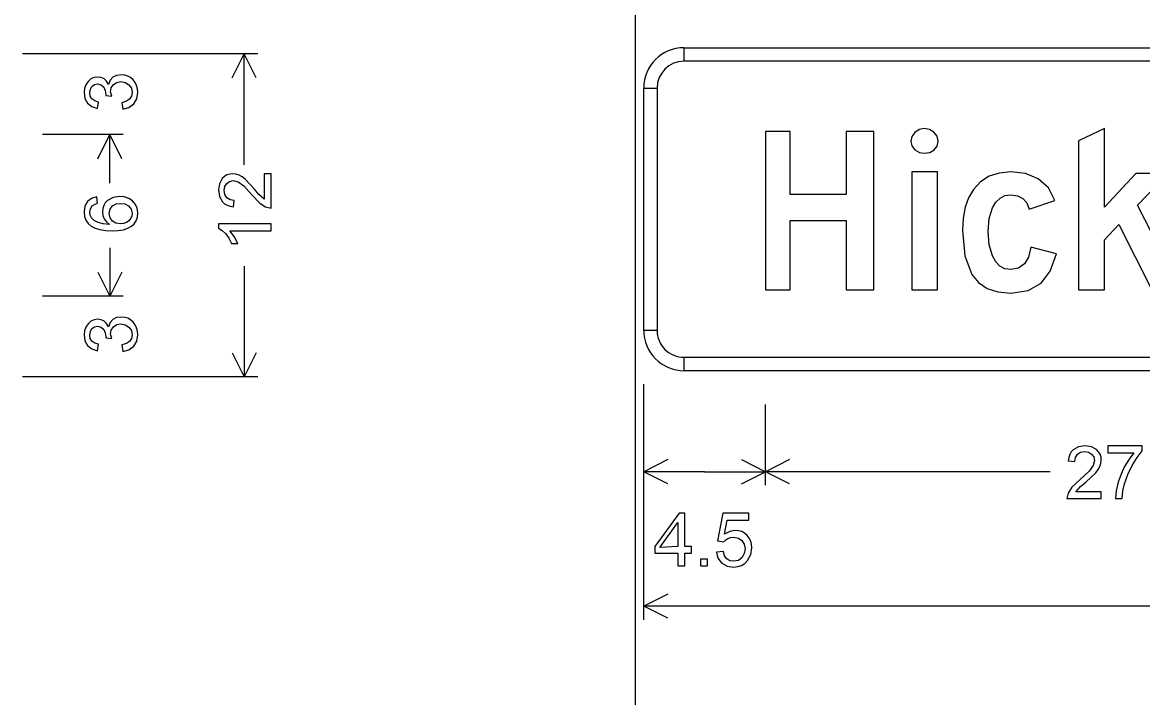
# Model space of a CAD drawing. Extents: x 1001568 to 1002149, y 1840825 to 1841423.
# Drawn here: x 1001914.85 to 1001921.8, y 1840967.94 to 1840972.12 of the extents above; entities that cross this region are included whole.
import ezdxf

# ---------------------------------------------------------------- set-up
doc = ezdxf.new("R2010")
doc.units = 0
doc.layers.add('R_No Plot', color=7, linetype='Continuous')
doc.layers.add('SIGNS', color=7, linetype='Continuous')

msp = doc.modelspace()

# ---------------------------------------------------------------- linework, layer by layer
at = {"layer": 'R_No Plot'}
msp.add_line((1001918.6501, 1841010.6666), (1001918.6501, 1840948.1274), dxfattribs=at)
at = {"layer": 'SIGNS'}
for p, q in [((1001916.3112, 1840971.9274), (1001914.8529, 1840971.9274)), ((1001915.4779, 1840971.9274), (1001914.9779, 1840971.9274)), ((1001916.1534, 1840971.7784), (1001916.2279, 1840971.9274)), ((1001916.2279, 1840971.2411), (1001916.2279, 1840971.9274)), ((1001916.3024, 1840971.7784), (1001916.2279, 1840971.9274)), ((1001918.9531, 1840971.8824), (1001918.9531, 1840971.9657)), ((1001918.7031, 1840971.7157), (1001918.7865, 1840971.7157)), ((1001915.4779, 1840971.4274), (1001914.9779, 1840971.4274)), ((1001915.32, 1840971.2784), (1001915.3945, 1840971.4274)), ((1001915.3945, 1840971.1277), (1001915.3945, 1840971.4274)), ((1001915.469, 1840971.2784), (1001915.3945, 1840971.4274)), ((1001915.3945, 1840970.7272), (1001915.3945, 1840970.4274)), ((1001916.2279, 1840970.6137), (1001916.2279, 1840969.9274)), ((1001915.32, 1840970.5765), (1001915.3945, 1840970.4274)), ((1001915.469, 1840970.5765), (1001915.3945, 1840970.4274)), ((1001915.4779, 1840970.4274), (1001914.9779, 1840970.4274)), ((1001915.4779, 1840970.4274), (1001914.9779, 1840970.4274)), ((1001918.7865, 1840970.2157), (1001918.7031, 1840970.2157)), ((1001916.1534, 1840970.0765), (1001916.2279, 1840969.9274)), ((1001916.3024, 1840970.0765), (1001916.2279, 1840969.9274)), ((1001918.9531, 1840969.9657), (1001918.9531, 1840970.049)), ((1001916.3112, 1840969.9274), (1001914.8529, 1840969.9274)), ((1001915.4779, 1840969.9274), (1001914.9779, 1840969.9274)), ((1001918.7031, 1840968.424), (1001918.7031, 1840969.8824)), ((1001918.7031, 1840969.2574), (1001918.7031, 1840969.7574)), ((1001919.4581, 1840969.2574), (1001919.4581, 1840969.7574)), ((1001918.8521, 1840969.4152), (1001918.7031, 1840969.3407)), ((1001919.3091, 1840969.4152), (1001919.4581, 1840969.3407)), ((1001919.6071, 1840969.4152), (1001919.4581, 1840969.3407)), ((1001919.0806, 1840969.3407), (1001918.7031, 1840969.3407)), ((1001918.8521, 1840969.2662), (1001918.7031, 1840969.3407)), ((1001919.0806, 1840969.3407), (1001919.4581, 1840969.3407)), ((1001919.3091, 1840969.2662), (1001919.4581, 1840969.3407)), ((1001921.2219, 1840969.3407), (1001919.4581, 1840969.3407)), ((1001919.6071, 1840969.2662), (1001919.4581, 1840969.3407)), ((1001918.8521, 1840968.5819), (1001918.7031, 1840968.5074)), ((1001922.3649, 1840968.5074), (1001918.7031, 1840968.5074)), ((1001918.8521, 1840968.4329), (1001918.7031, 1840968.5074))]:
    msp.add_line(p, q, dxfattribs=at)
for points in [[(1001926.4531, 1840971.8824), (1001918.9531, 1840971.8824), (1001918.9531, 1840971.9657), (1001926.4531, 1840971.9657), (1001926.4531, 1840971.8824), (1001926.4531, 1840971.8824)], [(1001915.4749, 1840971.5852), (1001915.5133, 1840971.5956), (1001915.543, 1840971.618), (1001915.562, 1840971.6497), (1001915.5683, 1840971.6886), (1001915.5664, 1840971.7113), (1001915.5608, 1840971.732), (1001915.5516, 1840971.7505), (1001915.5386, 1840971.7671), (1001915.5231, 1840971.7805), (1001915.5058, 1840971.7903), (1001915.4869, 1840971.796), (1001915.4661, 1840971.798), (1001915.4364, 1840971.7943), (1001915.413, 1840971.7831), (1001915.3963, 1840971.7644), (1001915.3858, 1840971.7384), (1001915.3741, 1840971.7583), (1001915.359, 1840971.7724), (1001915.341, 1840971.781), (1001915.3197, 1840971.7839), (1001915.2981, 1840971.7807), (1001915.2777, 1840971.7718), (1001915.2595, 1840971.7563), (1001915.2456, 1840971.7355), (1001915.2375, 1840971.7125), (1001915.235, 1840971.6879), (1001915.2407, 1840971.6515), (1001915.2572, 1840971.6223), (1001915.2834, 1840971.601), (1001915.3176, 1840971.5892), (1001915.3246, 1840971.6293), (1001915.3008, 1840971.6364), (1001915.2839, 1840971.6485), (1001915.2738, 1840971.6657), (1001915.2704, 1840971.688), (1001915.2739, 1840971.709), (1001915.2837, 1840971.7263), (1001915.299, 1840971.7376), (1001915.3184, 1840971.7413), (1001915.3408, 1840971.736), (1001915.3573, 1840971.7208), (1001915.3666, 1840971.7004), (1001915.3697, 1840971.6754), (1001915.3697, 1840971.6689), (1001915.4063, 1840971.6645), (1001915.3981, 1840971.6924), (1001915.4027, 1840971.7174), (1001915.4165, 1840971.7376), (1001915.4373, 1840971.7511), (1001915.4631, 1840971.7555), (1001915.4903, 1840971.7505), (1001915.5128, 1840971.7362), (1001915.528, 1840971.7147), (1001915.5328, 1840971.6886), (1001915.5288, 1840971.6654), (1001915.5169, 1840971.6471), (1001915.4971, 1840971.6336), (1001915.4695, 1840971.6252)], [(1001918.7865, 1840971.7157), (1001918.7865, 1840970.2157), (1001918.7031, 1840970.2157), (1001918.7031, 1840971.7157), (1001918.7865, 1840971.7157), (1001918.7865, 1840971.7157)], [(1001919.4581, 1840970.4657), (1001919.6119, 1840970.4657), (1001919.6119, 1840970.8959), (1001919.9581, 1840970.8959), (1001919.9581, 1840970.4657), (1001920.1305, 1840970.4657), (1001920.1305, 1840971.4464), (1001919.9581, 1840971.4464), (1001919.9581, 1840971.056), (1001919.6119, 1840971.056), (1001919.6119, 1840971.4464), (1001919.4581, 1840971.4464)], [(1001920.4412, 1840971.4657), (1001920.411, 1840971.4593), (1001920.3836, 1840971.4413), (1001920.3643, 1840971.4154), (1001920.3581, 1840971.387), (1001920.3643, 1840971.3574), (1001920.3836, 1840971.3334), (1001920.4116, 1840971.3173), (1001920.4441, 1840971.3118), (1001920.4762, 1840971.3169), (1001920.5029, 1840971.3329), (1001920.521, 1840971.3568), (1001920.5272, 1840971.3878), (1001920.521, 1840971.4172), (1001920.502, 1840971.4425), (1001920.4741, 1840971.4596)], [(1001921.3981, 1840970.4657), (1001921.5594, 1840970.4657), (1001921.5594, 1840970.777), (1001921.6475, 1840970.871), (1001921.8533, 1840970.4657), (1001922.0312, 1840970.4657), (1001921.7631, 1840970.99), (1001921.9528, 1840971.1877), (1001921.7532, 1840971.1877), (1001921.5594, 1840970.9789), (1001921.5594, 1840971.4657), (1001921.3981, 1840971.3899)], [(1001916.352, 1840971.1853), (1001916.352, 1840971.0283), (1001916.319, 1840971.057), (1001916.2904, 1840971.0904), (1001916.2341, 1840971.1512), (1001916.2149, 1840971.166), (1001916.1956, 1840971.1768), (1001916.1765, 1840971.1831), (1001916.1572, 1840971.1853), (1001916.1376, 1840971.1834), (1001916.1201, 1840971.1777), (1001916.1047, 1840971.1683), (1001916.0913, 1840971.1554), (1001916.0741, 1840971.1237), (1001916.0683, 1840971.0848), (1001916.0743, 1840971.0436), (1001916.0921, 1840971.0115), (1001916.1054, 1840970.9992), (1001916.1212, 1840970.9899), (1001916.1398, 1840970.9835), (1001916.1608, 1840970.9801), (1001916.165, 1840971.0203), (1001916.1398, 1840971.0245), (1001916.1203, 1840971.037), (1001916.1079, 1840971.0566), (1001916.1038, 1840971.0827), (1001916.1077, 1840971.1058), (1001916.1189, 1840971.1249), (1001916.137, 1840971.1382), (1001916.1596, 1840971.1428), (1001916.1906, 1840971.1344), (1001916.2249, 1840971.1098), (1001916.2754, 1840971.0542), (1001916.3242, 1840971.0028), (1001916.3602, 1840970.9796), (1001916.3945, 1840970.9725), (1001916.3945, 1840971.1853)], [(1001920.365, 1840970.4657), (1001920.5233, 1840970.4657), (1001920.5233, 1840971.1964), (1001920.365, 1840971.1964)], [(1001921.1023, 1840970.7307), (1001921.0883, 1840970.6697), (1001921.0626, 1840970.6267), (1001921.0258, 1840970.6006), (1001920.9777, 1840970.5922), (1001920.9419, 1840970.5973), (1001920.9113, 1840970.6132), (1001920.8854, 1840970.6393), (1001920.865, 1840970.6763), (1001920.8449, 1840970.7451), (1001920.8383, 1840970.8278), (1001920.8451, 1840970.9073), (1001920.8659, 1840970.975), (1001920.8862, 1840971.0098), (1001920.9121, 1840971.035), (1001920.9422, 1840971.05), (1001920.9777, 1840971.0552), (1001921.0194, 1840971.0494), (1001921.0527, 1840971.0326), (1001921.077, 1840971.0044), (1001921.0924, 1840970.9651), (1001921.2517, 1840971.0194), (1001921.2121, 1840971.0979), (1001921.1477, 1840971.1547), (1001921.0692, 1840971.1859), (1001920.9777, 1840971.1964), (1001920.9064, 1840971.1894), (1001920.8443, 1840971.1693), (1001920.791, 1840971.1354), (1001920.7472, 1840971.0885), (1001920.7168, 1840971.0369), (1001920.6952, 1840970.9777), (1001920.6823, 1840970.91), (1001920.6781, 1840970.8352), (1001920.6925, 1840970.6769), (1001920.7363, 1840970.5621), (1001920.7785, 1840970.5113), (1001920.8325, 1840970.4752), (1001920.8989, 1840970.4537), (1001920.9777, 1840970.4465), (1001921.0855, 1840970.4618), (1001921.1675, 1840970.5087), (1001921.2225, 1840970.5825), (1001921.2616, 1840970.6886)], [(1001916.3945, 1840970.8744), (1001916.0683, 1840970.8744), (1001916.0683, 1840970.8484), (1001916.0916, 1840970.8333), (1001916.1127, 1840970.8124), (1001916.1319, 1840970.7859), (1001916.1489, 1840970.7538), (1001916.187, 1840970.7538), (1001916.1658, 1840970.7969), (1001916.1385, 1840970.8318), (1001916.3945, 1840970.8318)], [(1001915.4749, 1840970.0852), (1001915.5133, 1840970.0956), (1001915.543, 1840970.118), (1001915.562, 1840970.1497), (1001915.5683, 1840970.1886), (1001915.5664, 1840970.2113), (1001915.5608, 1840970.232), (1001915.5516, 1840970.2505), (1001915.5386, 1840970.2671), (1001915.5231, 1840970.2805), (1001915.5058, 1840970.2903), (1001915.4869, 1840970.296), (1001915.4661, 1840970.298), (1001915.4364, 1840970.2943), (1001915.413, 1840970.2831), (1001915.3963, 1840970.2644), (1001915.3858, 1840970.2384), (1001915.3741, 1840970.2583), (1001915.359, 1840970.2724), (1001915.341, 1840970.281), (1001915.3197, 1840970.2839), (1001915.2981, 1840970.2807), (1001915.2777, 1840970.2718), (1001915.2595, 1840970.2564), (1001915.2456, 1840970.2355), (1001915.2375, 1840970.2125), (1001915.235, 1840970.1879), (1001915.2407, 1840970.1515), (1001915.2572, 1840970.1223), (1001915.2834, 1840970.101), (1001915.3176, 1840970.0892), (1001915.3246, 1840970.1293), (1001915.3008, 1840970.1364), (1001915.2839, 1840970.1485), (1001915.2738, 1840970.1657), (1001915.2704, 1840970.188), (1001915.2739, 1840970.209), (1001915.2837, 1840970.2263), (1001915.299, 1840970.2376), (1001915.3184, 1840970.2413), (1001915.3408, 1840970.236), (1001915.3573, 1840970.2208), (1001915.3666, 1840970.2004), (1001915.3697, 1840970.1754), (1001915.3697, 1840970.1689), (1001915.4063, 1840970.1645), (1001915.3981, 1840970.1924), (1001915.4027, 1840970.2174), (1001915.4165, 1840970.2376), (1001915.4373, 1840970.2511), (1001915.4631, 1840970.2555), (1001915.4903, 1840970.2505), (1001915.5128, 1840970.2362), (1001915.528, 1840970.2147), (1001915.5328, 1840970.1886), (1001915.5288, 1840970.1654), (1001915.5169, 1840970.1471), (1001915.4971, 1840970.1336), (1001915.4695, 1840970.1252)], [(1001918.9531, 1840970.049), (1001926.4531, 1840970.049), (1001926.4531, 1840969.9657), (1001918.9531, 1840969.9657), (1001918.9531, 1840970.049), (1001918.9531, 1840970.049)], [(1001921.5393, 1840969.2166), (1001921.3823, 1840969.2166), (1001921.411, 1840969.2496), (1001921.4444, 1840969.2782), (1001921.5052, 1840969.3345), (1001921.52, 1840969.3536), (1001921.5308, 1840969.3729), (1001921.5371, 1840969.3921), (1001921.5393, 1840969.4114), (1001921.5374, 1840969.431), (1001921.5318, 1840969.4485), (1001921.5224, 1840969.4639), (1001921.5094, 1840969.4773), (1001921.4777, 1840969.4945), (1001921.4388, 1840969.5002), (1001921.3976, 1840969.4943), (1001921.3655, 1840969.4764), (1001921.3533, 1840969.4631), (1001921.3439, 1840969.4474), (1001921.3375, 1840969.4288), (1001921.3341, 1840969.4077), (1001921.3743, 1840969.4036), (1001921.3785, 1840969.4288), (1001921.391, 1840969.4483), (1001921.4106, 1840969.4607), (1001921.4367, 1840969.4648), (1001921.4599, 1840969.4608), (1001921.4789, 1840969.4496), (1001921.4922, 1840969.4316), (1001921.4968, 1840969.4089), (1001921.4884, 1840969.3779), (1001921.4639, 1840969.3437), (1001921.4082, 1840969.2931), (1001921.3568, 1840969.2444), (1001921.3336, 1840969.2084), (1001921.3265, 1840969.174), (1001921.5393, 1840969.174)], [(1001921.5807, 1840969.4577), (1001921.741, 1840969.4577), (1001921.7112, 1840969.419), (1001921.6831, 1840969.3721), (1001921.6614, 1840969.3258), (1001921.6441, 1840969.276), (1001921.6313, 1840969.2225), (1001921.6265, 1840969.174), (1001921.6678, 1840969.174), (1001921.6732, 1840969.2213), (1001921.6833, 1840969.2649), (1001921.7038, 1840969.3239), (1001921.7305, 1840969.3794), (1001921.7615, 1840969.4294), (1001921.7926, 1840969.4687), (1001921.7926, 1840969.5002), (1001921.5807, 1840969.5002)], [(1001919.154, 1840968.843), (1001919.1576, 1840968.8223), (1001919.1645, 1840968.804), (1001919.1745, 1840968.788), (1001919.1877, 1840968.7745), (1001919.2201, 1840968.7563), (1001919.2604, 1840968.7503), (1001919.2865, 1840968.7528), (1001919.3098, 1840968.7605), (1001919.3301, 1840968.7731), (1001919.3476, 1840968.7908), (1001919.3672, 1840968.8269), (1001919.3738, 1840968.8691), (1001919.3719, 1840968.891), (1001919.3665, 1840968.9112), (1001919.3574, 1840968.9294), (1001919.3448, 1840968.9458), (1001919.3287, 1840968.9596), (1001919.3108, 1840968.9694), (1001919.2907, 1840968.9752), (1001919.2688, 1840968.9772), (1001919.2361, 1840968.9713), (1001919.2049, 1840968.9541), (1001919.2209, 1840969.041), (1001919.3555, 1840969.041), (1001919.3555, 1840969.0836), (1001919.1929, 1840969.0836), (1001919.1612, 1840968.912), (1001919.1995, 1840968.9071), (1001919.2113, 1840968.9191), (1001919.2255, 1840968.9278), (1001919.2416, 1840968.9329), (1001919.2602, 1840968.9346), (1001919.2899, 1840968.9296), (1001919.3124, 1840968.9147), (1001919.3265, 1840968.8919), (1001919.3313, 1840968.863), (1001919.3267, 1840968.8336), (1001919.3131, 1840968.8094), (1001919.2903, 1840968.7916), (1001919.2609, 1840968.7857), (1001919.2364, 1840968.7895), (1001919.2176, 1840968.8009), (1001919.2044, 1840968.8199), (1001919.1968, 1840968.8467)], [(1001919.0553, 1840968.7574), (1001919.0979, 1840968.7574), (1001919.0979, 1840968.7999), (1001919.0553, 1840968.7999)]]:
    msp.add_lwpolyline(points, close=True, dxfattribs=at)
for points in [[(1001915.3143, 1840971.042), (1001915.2812, 1840971.0321), (1001915.256, 1840971.0124), (1001915.2403, 1840970.9843), (1001915.235, 1840970.9491), (1001915.2377, 1840970.9215), (1001915.2459, 1840970.8977), (1001915.2597, 1840970.8774), (1001915.2788, 1840970.861), (1001915.3035, 1840970.8481), (1001915.3335, 1840970.8391), (1001915.3691, 1840970.8335), (1001915.41, 1840970.8317), (1001915.4472, 1840970.8334), (1001915.4793, 1840970.8387), (1001915.5066, 1840970.8475), (1001915.5288, 1840970.8598), (1001915.5461, 1840970.8754), (1001915.5584, 1840970.8947), (1001915.5658, 1840970.9174), (1001915.5683, 1840970.9437), (1001915.5647, 1840970.9712), (1001915.5541, 1840970.9956), (1001915.536, 1840971.0165), (1001915.5116, 1840971.0322), (1001915.4845, 1840971.0415), (1001915.4555, 1840971.0445), (1001915.4147, 1840971.038), (1001915.3807, 1840971.0189), (1001915.3667, 1840971.0044), (1001915.3565, 1840970.9881), (1001915.3505, 1840970.9699), (1001915.3485, 1840970.9497), (1001915.3512, 1840970.9259), (1001915.3595, 1840970.9051), (1001915.3733, 1840970.887), (1001915.3925, 1840970.8718), (1001915.3542, 1840970.8746), (1001915.3228, 1840970.8826), (1001915.2984, 1840970.8953), (1001915.2808, 1840970.913), (1001915.273, 1840970.9288), (1001915.2704, 1840970.9467), (1001915.2745, 1840970.9688), (1001915.286, 1840970.9869), (1001915.2987, 1840970.9956), (1001915.3173, 1840971.0021), (1001915.3143, 1840971.042)], [(1001915.4582, 1840970.8743), (1001915.4323, 1840970.8787), (1001915.411, 1840970.8918), (1001915.3959, 1840970.9126), (1001915.391, 1840970.9389), (1001915.3963, 1840970.9656), (1001915.4118, 1840970.986), (1001915.4337, 1840970.9981), (1001915.4604, 1840971.002), (1001915.4873, 1840970.998), (1001915.5099, 1840970.9867), (1001915.5273, 1840970.9666), (1001915.5328, 1840970.9405), (1001915.5304, 1840970.9233), (1001915.5236, 1840970.9074), (1001915.5119, 1840970.8927), (1001915.4971, 1840970.8824), (1001915.4793, 1840970.8762), (1001915.4582, 1840970.8743)], [(1001918.9146, 1840968.7574), (1001918.9572, 1840968.7574), (1001918.9572, 1840968.8354), (1001918.9992, 1840968.8354), (1001918.9992, 1840968.8779), (1001918.9572, 1840968.8779), (1001918.9572, 1840969.0836), (1001918.9222, 1840969.0836), (1001918.7728, 1840968.8779), (1001918.7728, 1840968.8354), (1001918.9146, 1840968.8354), (1001918.9146, 1840968.7574)], [(1001918.9146, 1840968.8779), (1001918.8035, 1840968.872), (1001918.9146, 1840969.0251), (1001918.9146, 1840968.8779)]]:
    msp.add_lwpolyline(points, dxfattribs=at)
for centre, radius, start, end in [((1001918.9531, 1840971.7157), 0.25, 90.00021, 179.99985), ((1001918.9531, 1840971.7157), 0.1667, 90.00021, 179.99985), ((1001918.9531, 1840970.2157), 0.25, 179.99985, 270.00006), ((1001918.9531, 1840970.2157), 0.1667, 179.99985, 270.00006)]:
    msp.add_arc(centre, radius, start, end, dxfattribs=at)

doc.saveas('drawing.dxf')
